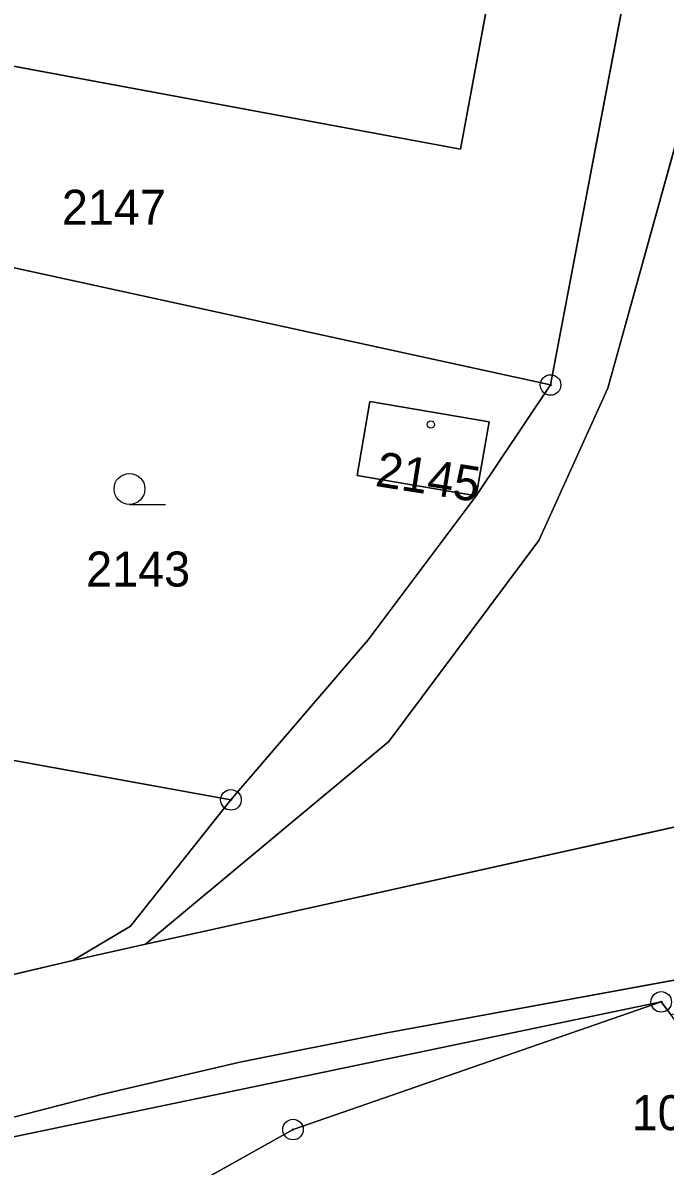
# Model space of a CAD drawing. Extents: x -689422 to -685210, y -987725 to -982160.
# Drawn here: x -686492 to -686460.7, y -985655.5 to -985600 of the extents above; entities that cross this region are included whole.
import ezdxf

# ---------------------------------------------------------------- set-up
doc = ezdxf.new("R2010")
doc.units = 0
for name, color, linetype in [('KN_Budovy', 7, 'Continuous'), ('KN_Hranice_parcel', 7, 'Continuous'), ('KN_Parcelni cisla', 7, 'Continuous'), ('KN_Polygon parcely', 7, 'Continuous'), ('KN_POZEMKY_OSTATNI PLOCHA', 7, 'Continuous'), ('KN_POZEMKY_TTP', 7, 'Continuous'), ('KN_POZEMKY_ZAHRADA', 7, 'Continuous'), ('KN_POZEMKY_ZASTAVENA PLOCHA', 7, 'Continuous'), ('KN_VYUZITI_16_ostatni plocha_silnice', 7, 'Continuous'), ('KN_VYUZITI_17_ostatni plocha_ostatni komunikace', 7, 'Continuous'), ('KN_VYUZITI_23_ostatni plocha_manipulacni plocha', 7, 'Continuous'), ('KN_VYUZITI_26_ostatni plocha_jina plocha', 7, 'Continuous'), ('KN_Značky bodu BP', 7, 'Continuous'), ('KN_Značky budov', 7, 'Continuous'), ('KN_Značky kultur', 7, 'Continuous')]:
    doc.layers.add(name, color=color, linetype=linetype)

msp = doc.modelspace()

# ---------------------------------------------------------------- linework, layer by layer
at = {"layer": 'KN_Budovy'}
for points in [[(-686503.64, -985600.03), (-686470.7, -985606.14), (-686466.88, -985585.57), (-686508.27, -985577.84), (-686512.38, -985579.34), (-686517.05, -985604.77), (-686504.92, -985607.06)], [(-686469.31, -985619.38), (-686475.1, -985618.39), (-686475.72, -985621.98), (-686469.94, -985622.98)]]:
    msp.add_lwpolyline(points, close=True, dxfattribs=at)
at = {"layer": 'KN_Hranice_parcel'}
for p, q in [((-686466.32, -985617.59), (-686493.82, -985611.6)), ((-686489.55, -985645.54), (-686486.01, -985644.75)), ((-686489.55, -985645.54), (-686516.13, -985651.81)), ((-686460.48, -985648.17), (-686460.94, -985647.55))]:
    msp.add_line(p, q, dxfattribs=at)
for points in [[(-686466.88, -985585.57), (-686470.7, -985606.14), (-686503.64, -985600.03), (-686504.92, -985607.06), (-686517.05, -985604.77), (-686512.38, -985579.34), (-686508.27, -985577.84), (-686466.88, -985585.57)], [(-686462.02, -985584.9), (-686462.5, -985597.45), (-686466.32, -985617.59)], [(-686486.01, -985644.75), (-686474.19, -985634.91), (-686466.89, -985625.14), (-686463.54, -985617.75), (-686458.46, -985599.48)], [(-686466.32, -985617.59), (-686469.94, -985622.98), (-686475.18, -985629.97), (-686481.86, -985637.74)], [(-686469.94, -985622.98), (-686475.72, -985621.98), (-686475.1, -985618.39), (-686469.31, -985619.38), (-686469.94, -985622.98)], [(-686394.85, -985624.55), (-686450.23, -985636.83), (-686451, -985637), (-686483.42, -985644.18), (-686486.01, -985644.75)], [(-686481.86, -985637.74), (-686499.36, -985634.56), (-686509.4, -985632.67), (-686509.74, -985633.93), (-686512.68, -985633.53)], [(-686481.86, -985637.74), (-686486.74, -985643.87), (-686489.55, -985645.54)], [(-686694.38, -985702.9), (-686679.72, -985699.33), (-686665.47, -985696), (-686637.57, -985689.18), (-686619.41, -985684.84), (-686603.64, -985680.96), (-686588.13, -985677.03), (-686571.31, -985672.86), (-686546.82, -985666.71), (-686521.13, -985660.32), (-686492.87, -985653.26), (-686488.08, -985652.03), (-686481.42, -985650.48), (-686474.36, -985649.07), (-686453.26, -985645.2)], [(-686460.94, -985647.55), (-686492.65, -985654.15), (-686585.83, -985677.77)], [(-686503.91, -985669.27), (-686490.92, -985660.49), (-686478.84, -985653.75), (-686460.94, -985647.55)]]:
    msp.add_lwpolyline(points, dxfattribs=at)
at = {"layer": 'KN_Polygon parcely'}
for points in [[(-686462.61, -985547.16), (-686462.02, -985584.9), (-686462.5, -985597.45), (-686466.32, -985617.59), (-686469.94, -985622.98), (-686475.18, -985629.97), (-686481.86, -985637.74), (-686486.74, -985643.87), (-686489.55, -985645.54), (-686486.01, -985644.75), (-686474.19, -985634.91), (-686466.89, -985625.14), (-686463.54, -985617.75), (-686458.46, -985599.48), (-686457.89, -985548.34)], [(-686302.62, -985622.04), (-686367.04, -985619.94), (-686374.61, -985619.88), (-686385.98, -985622.54), (-686394.85, -985624.55), (-686450.23, -985636.83), (-686451, -985637), (-686483.42, -985644.18), (-686486.01, -985644.75), (-686489.55, -985645.54), (-686516.13, -985651.81), (-686523.45, -985655.14), (-686549.87, -985660.25)], [(-686521.13, -985660.32), (-686492.87, -985653.26), (-686488.08, -985652.03), (-686481.42, -985650.48), (-686474.36, -985649.07), (-686453.26, -985645.2), (-686434.27, -985641.15), (-686404.39, -985634.8), (-686396.9, -985633.1), (-686396.7, -985632.46), (-686387.96, -985631.19), (-686373.17, -985628.52), (-686365.64, -985627.66), (-686356.7, -985627.12), (-686356.65, -985628.1), (-686340.52, -985629.11), (-686335.11, -985628.97)], [(-686585.83, -985677.77), (-686492.65, -985654.15), (-686460.94, -985647.55), (-686460.48, -985648.17), (-686453.71, -985646.94), (-686453.26, -985645.2), (-686474.36, -985649.07), (-686481.42, -985650.48), (-686488.08, -985652.03), (-686492.87, -985653.26), (-686521.13, -985660.32)]]:
    msp.add_lwpolyline(points, dxfattribs=at)
for points in [[(-686529.06, -985594.11), (-686529.66, -985607.03), (-686514.57, -985608.11), (-686508.18, -985608.97), (-686497.71, -985610.89), (-686493.82, -985611.6), (-686466.32, -985617.59), (-686462.5, -985597.45), (-686462.02, -985584.9), (-686501.31, -985576.85), (-686510.21, -985575.49), (-686528.13, -985574.21)], [(-686466.88, -985585.57), (-686470.7, -985606.14), (-686503.64, -985600.03), (-686504.92, -985607.06), (-686517.05, -985604.77), (-686512.38, -985579.34), (-686508.27, -985577.84)], [(-686466.88, -985585.57), (-686508.27, -985577.84), (-686512.38, -985579.34), (-686517.05, -985604.77), (-686504.92, -985607.06), (-686503.64, -985600.03), (-686470.7, -985606.14)], [(-686407.92, -985593.69), (-686452.85, -985598.84), (-686455.58, -985599.15), (-686458.46, -985599.48), (-686463.54, -985617.75), (-686466.89, -985625.14), (-686474.19, -985634.91), (-686486.01, -985644.75), (-686483.42, -985644.18), (-686451, -985637), (-686450.23, -985636.83), (-686394.85, -985624.55)], [(-686493.82, -985611.6), (-686495.04, -985617.72), (-686501.46, -985630.53), (-686508.75, -985629.22), (-686511.79, -985628.67), (-686512.68, -985633.53), (-686509.74, -985633.93), (-686509.4, -985632.67), (-686499.36, -985634.56), (-686481.86, -985637.74), (-686475.18, -985629.97), (-686469.94, -985622.98), (-686466.32, -985617.59)], [(-686469.94, -985622.98), (-686475.72, -985621.98), (-686475.1, -985618.39), (-686469.31, -985619.38)], [(-686469.94, -985622.98), (-686469.31, -985619.38), (-686475.1, -985618.39), (-686475.72, -985621.98)], [(-686509.4, -985632.67), (-686509.74, -985633.93), (-686512.68, -985633.53), (-686516.13, -985651.81), (-686489.55, -985645.54), (-686486.74, -985643.87), (-686481.86, -985637.74), (-686499.36, -985634.56)], [(-686453.94, -985647.83), (-686460.09, -985648.71), (-686460.48, -985648.17), (-686460.94, -985647.55), (-686478.84, -985653.75), (-686490.92, -985660.49), (-686503.91, -985669.27), (-686506.27, -985674.37), (-686472.54, -985687.03), (-686485.04, -985715.36), (-686506.47, -985714.13), (-686519.74, -985719.4), (-686503.01, -985731.63), (-686493.92, -985736.59), (-686492.27, -985733.45), (-686482.52, -985714.88), (-686472.5, -985696.13), (-686459.92, -985671.94), (-686447.4, -985651.16), (-686445.59, -985648.75), (-686442.98, -985645.28), (-686444.04, -985645.78), (-686453.26, -985645.2), (-686453.71, -985646.94)], [(-686532.87, -985685.88), (-686514.68, -985676.43), (-686524.15, -985681.18), (-686526.74, -985675.8), (-686517.74, -985671.3), (-686518.29, -985669.91), (-686511.66, -985666.83), (-686508.73, -985671.39), (-686503.91, -985669.27), (-686490.92, -985660.49), (-686478.84, -985653.75), (-686460.94, -985647.55), (-686492.65, -985654.15), (-686585.83, -985677.77), (-686592.35, -985679.84), (-686592.38, -985680.92), (-686551.66, -985681.76), (-686551.34, -985685.6), (-686562.74, -985687.61), (-686567.75, -985688.02), (-686562.6, -985691.2), (-686554.67, -985696.1), (-686539.7, -985688.75)]]:
    msp.add_lwpolyline(points, close=True, dxfattribs=at)
at = {"layer": 'KN_POZEMKY_OSTATNI PLOCHA'}
for p, q in [((-686470.7, -985606.14), (-686466.88, -985585.57)), ((-686462.5, -985597.45), (-686466.32, -985617.59)), ((-686466.32, -985617.59), (-686462.5, -985597.45)), ((-686458.46, -985599.48), (-686463.54, -985617.75)), ((-686463.54, -985617.75), (-686458.46, -985599.48)), ((-686503.64, -985600.03), (-686470.7, -985606.14)), ((-686466.32, -985617.59), (-686493.82, -985611.6)), ((-686469.94, -985622.98), (-686466.32, -985617.59)), ((-686463.54, -985617.75), (-686466.89, -985625.14)), ((-686466.89, -985625.14), (-686463.54, -985617.75)), ((-686475.18, -985629.97), (-686469.94, -985622.98)), ((-686466.89, -985625.14), (-686474.19, -985634.91)), ((-686474.19, -985634.91), (-686466.89, -985625.14)), ((-686481.86, -985637.74), (-686475.18, -985629.97)), ((-686474.19, -985634.91), (-686486.01, -985644.75)), ((-686486.01, -985644.75), (-686474.19, -985634.91)), ((-686451, -985637), (-686483.42, -985644.18)), ((-686483.42, -985644.18), (-686451, -985637)), ((-686486.74, -985643.87), (-686481.86, -985637.74)), ((-686489.55, -985645.54), (-686486.74, -985643.87)), ((-686483.42, -985644.18), (-686486.01, -985644.75)), ((-686486.01, -985644.75), (-686483.42, -985644.18)), ((-686486.01, -985644.75), (-686489.55, -985645.54)), ((-686489.55, -985645.54), (-686486.01, -985644.75)), ((-686453.26, -985645.2), (-686474.36, -985649.07)), ((-686474.36, -985649.07), (-686453.26, -985645.2)), ((-686516.13, -985651.81), (-686489.55, -985645.54)), ((-686460.94, -985647.55), (-686492.65, -985654.15)), ((-686478.84, -985653.75), (-686460.94, -985647.55)), ((-686460.94, -985647.55), (-686460.48, -985648.17)), ((-686460.48, -985648.17), (-686460.94, -985647.55)), ((-686474.36, -985649.07), (-686481.42, -985650.48)), ((-686481.42, -985650.48), (-686474.36, -985649.07)), ((-686481.42, -985650.48), (-686488.08, -985652.03)), ((-686488.08, -985652.03), (-686481.42, -985650.48)), ((-686488.08, -985652.03), (-686492.87, -985653.26)), ((-686492.87, -985653.26), (-686488.08, -985652.03)), ((-686490.92, -985660.49), (-686478.84, -985653.75))]:
    msp.add_line(p, q, dxfattribs=at)
at = {"layer": 'KN_POZEMKY_TTP'}
for p, q in [((-686492.65, -985654.15), (-686460.94, -985647.55)), ((-686460.94, -985647.55), (-686478.84, -985653.75)), ((-686478.84, -985653.75), (-686490.92, -985660.49))]:
    msp.add_line(p, q, dxfattribs=at)
at = {"layer": 'KN_POZEMKY_ZAHRADA'}
for p, q in [((-686493.82, -985611.6), (-686466.32, -985617.59)), ((-686466.32, -985617.59), (-686469.94, -985622.98)), ((-686475.1, -985618.39), (-686475.72, -985621.98)), ((-686469.31, -985619.38), (-686475.1, -985618.39)), ((-686469.94, -985622.98), (-686469.31, -985619.38)), ((-686475.72, -985621.98), (-686469.94, -985622.98)), ((-686469.94, -985622.98), (-686475.18, -985629.97)), ((-686475.18, -985629.97), (-686481.86, -985637.74)), ((-686481.86, -985637.74), (-686499.36, -985634.56)), ((-686499.36, -985634.56), (-686481.86, -985637.74)), ((-686481.86, -985637.74), (-686486.74, -985643.87)), ((-686486.74, -985643.87), (-686489.55, -985645.54)), ((-686489.55, -985645.54), (-686516.13, -985651.81))]:
    msp.add_line(p, q, dxfattribs=at)
at = {"layer": 'KN_POZEMKY_ZASTAVENA PLOCHA'}
for p, q in [((-686466.88, -985585.57), (-686470.7, -985606.14)), ((-686470.7, -985606.14), (-686503.64, -985600.03)), ((-686475.72, -985621.98), (-686475.1, -985618.39)), ((-686475.1, -985618.39), (-686469.31, -985619.38)), ((-686469.31, -985619.38), (-686469.94, -985622.98)), ((-686469.94, -985622.98), (-686475.72, -985621.98))]:
    msp.add_line(p, q, dxfattribs=at)
at = {"layer": 'KN_VYUZITI_16_ostatni plocha_silnice'}
for p, q in [((-686483.42, -985644.18), (-686451, -985637)), ((-686486.01, -985644.75), (-686483.42, -985644.18)), ((-686489.55, -985645.54), (-686486.01, -985644.75)), ((-686453.26, -985645.2), (-686474.36, -985649.07)), ((-686516.13, -985651.81), (-686489.55, -985645.54)), ((-686474.36, -985649.07), (-686481.42, -985650.48)), ((-686481.42, -985650.48), (-686488.08, -985652.03)), ((-686488.08, -985652.03), (-686492.87, -985653.26))]:
    msp.add_line(p, q, dxfattribs=at)
at = {"layer": 'KN_VYUZITI_17_ostatni plocha_ostatni komunikace'}
for p, q in [((-686466.32, -985617.59), (-686462.5, -985597.45)), ((-686458.46, -985599.48), (-686463.54, -985617.75)), ((-686469.94, -985622.98), (-686466.32, -985617.59)), ((-686463.54, -985617.75), (-686466.89, -985625.14)), ((-686475.18, -985629.97), (-686469.94, -985622.98)), ((-686466.89, -985625.14), (-686474.19, -985634.91)), ((-686481.86, -985637.74), (-686475.18, -985629.97)), ((-686474.19, -985634.91), (-686486.01, -985644.75)), ((-686486.74, -985643.87), (-686481.86, -985637.74)), ((-686489.55, -985645.54), (-686486.74, -985643.87)), ((-686486.01, -985644.75), (-686489.55, -985645.54)), ((-686474.36, -985649.07), (-686453.26, -985645.2)), ((-686460.94, -985647.55), (-686492.65, -985654.15)), ((-686460.48, -985648.17), (-686460.94, -985647.55)), ((-686481.42, -985650.48), (-686474.36, -985649.07)), ((-686488.08, -985652.03), (-686481.42, -985650.48)), ((-686492.87, -985653.26), (-686488.08, -985652.03))]:
    msp.add_line(p, q, dxfattribs=at)
at = {"layer": 'KN_VYUZITI_23_ostatni plocha_manipulacni plocha'}
for p, q in [((-686463.54, -985617.75), (-686458.46, -985599.48)), ((-686466.89, -985625.14), (-686463.54, -985617.75)), ((-686474.19, -985634.91), (-686466.89, -985625.14)), ((-686486.01, -985644.75), (-686474.19, -985634.91)), ((-686451, -985637), (-686483.42, -985644.18)), ((-686483.42, -985644.18), (-686486.01, -985644.75))]:
    msp.add_line(p, q, dxfattribs=at)
at = {"layer": 'KN_VYUZITI_26_ostatni plocha_jina plocha'}
for p, q in [((-686470.7, -985606.14), (-686466.88, -985585.57)), ((-686462.5, -985597.45), (-686466.32, -985617.59)), ((-686503.64, -985600.03), (-686470.7, -985606.14)), ((-686466.32, -985617.59), (-686493.82, -985611.6)), ((-686478.84, -985653.75), (-686460.94, -985647.55)), ((-686460.94, -985647.55), (-686460.48, -985648.17)), ((-686490.92, -985660.49), (-686478.84, -985653.75))]:
    msp.add_line(p, q, dxfattribs=at)
at = {"layer": 'KN_Značky bodu BP'}
for centre, radius in [((-686466.32, -985617.59), 0.5), ((-686466.32, -985617.59), 0.0303), ((-686481.86, -985637.74), 0.5), ((-686481.86, -985637.74), 0.0303), ((-686460.94, -985647.55), 0.5), ((-686460.94, -985647.55), 0.0303), ((-686478.84, -985653.75), 0.5), ((-686478.84, -985653.75), 0.0303)]:
    msp.add_circle(centre, radius, dxfattribs=at)
at = {"layer": 'KN_Značky budov'}
msp.add_circle((-686472.137, -985619.509), 0.175, dxfattribs=at)
at = {"layer": 'KN_Značky kultur'}
msp.add_line((-686486.793, -985623.39), (-686485.043, -985623.39), dxfattribs=at)
msp.add_circle((-686486.793, -985622.64), 0.75, dxfattribs=at)

# ---------------------------------------------------------------- texts
at = {"layer": 'KN_Parcelni cisla'}
for s, p in [('2147', (-686490.08, -985609.81)), ('2143', (-686488.9, -985627.38)), ('1057/8', (-686462.377, -985653.78))]:
    msp.add_text(s, height=1.7, dxfattribs=at).set_placement(p)
msp.add_text('2145', height=1.7, rotation=351, dxfattribs=at).set_placement((-686474.892, -985622.489))

doc.saveas('drawing.dxf')
